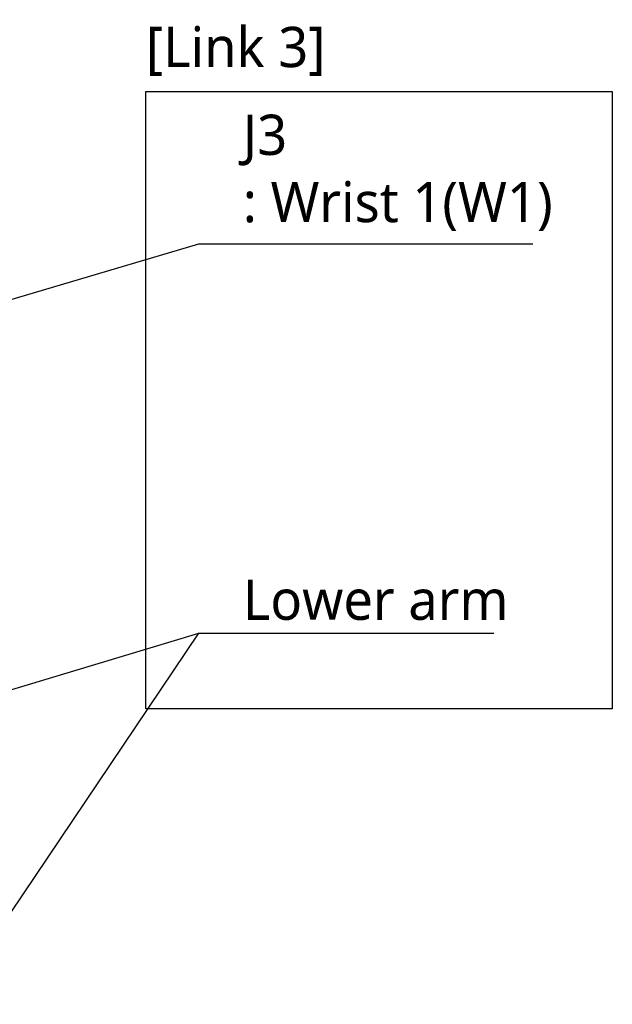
# Model space of a CAD drawing. Header units: millimetres. Extents: x 0 to 4378, y 0 to 2397.
# Tile 508 of 656: x 1847 to 2082, y 1542 to 1933. Entities that reach past the tile are written whole.
import ezdxf

# ---------------------------------------------------------------- set-up
doc = ezdxf.new("R2010")
doc.units = ezdxf.units.MM
doc.header["$LTSCALE"] = 0.2
doc.layers.add('05_Section Line', color=3, linetype='Continuous')
doc.styles.add('Rainbow-5.0 Style', font='malgunsl.ttf')
doc.dimstyles.new('Rainbow-5.0 Style', dxfattribs={"dimtxt": 4.5, "dimasz": 2.5, "dimexe": 1, "dimexo": 1, "dimgap": 1, "dimtad": 1, "dimdsep": 46, "dimtxsty": 'Rainbow-5.0 Style', "dimcen": 0, "dimclrd": 251, "dimclre": 251, "dimclrt": 7, "dimazin": 3, "dimtp": 0.1, "dimtm": 0.1, "dimtfac": 0.61, "dimtmove": 0, "dimatfit": 3, "dimfxl": 1, "dimlwd": -1, "dimlwe": -1, "dimarcsym": 1})

msp = doc.modelspace()

# ---------------------------------------------------------------- linework, layer by layer
at = {"layer": '05_Section Line'}
msp.add_lwpolyline([(1897.239, 1904.063), (2082.456, 1904.063), (2082.456, 1659.09), (1897.239, 1659.09)], close=True, dxfattribs=at)

# ---------------------------------------------------------------- texts
at = {"color": 7, "char_height": 16, "attachment_point": 7, "style": 'Rainbow-5.0 Style'}
for s, insert in [('[Link 3]', (1897.239, 1910.164)), ('J3\\P: Wrist 1(W1)', (1935.762, 1848.646)), ('Lower arm', (1935.762, 1694.122))]:
    msp.add_mtext(s, dxfattribs=dict(at, insert=insert))

# ---------------------------------------------------------------- leaders
at = {"annotation_type": 0, "has_hookline": 1, "hookline_direction": 0}
for points, text_width in [([(1612.144, 1752.883), (1918.262, 1843.646), (1930.762, 1843.646)], 115.187), ([(1612.144, 1596.559), (1918.262, 1689.122), (1930.762, 1689.122)], 99.666)]:
    msp.add_leader(points, dimstyle='Rainbow-5.0 Style', override={"dimscale": 5, "dimgap": 1, "dimtad": 1}, dxfattribs=dict(at, text_width=text_width))
msp.add_leader([(1612.144, 1234.275), (1918.262, 1689.122)], dimstyle='Rainbow-5.0 Style', override={"dimscale": 5, "dimgap": 1, "dimtad": 1})

doc.saveas('drawing.dxf')
